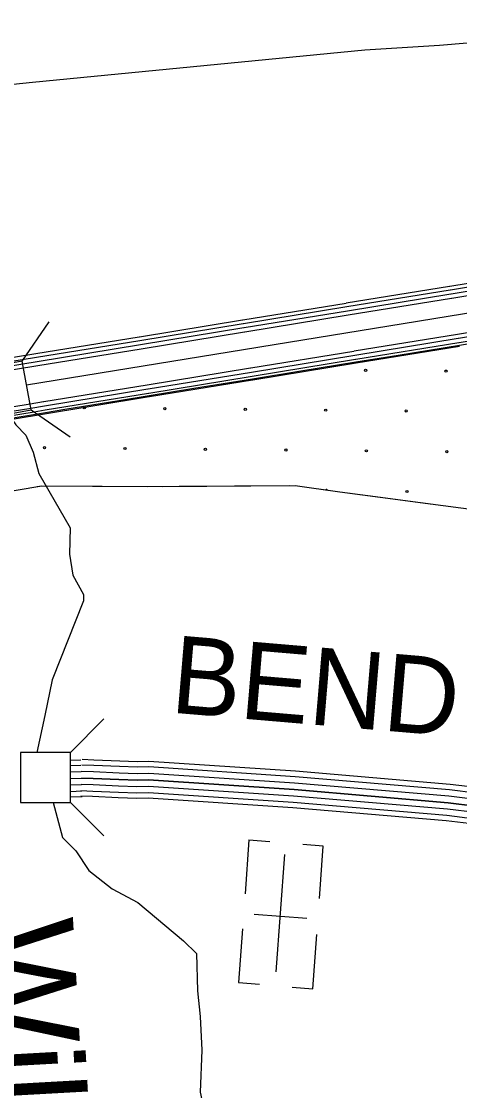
# Model space of a CAD drawing. Extents: x 1788175 to 1969470, y 584502 to 738744.
# Drawn here: x 1839858 to 1841952, y 669540 to 674646 of the extents above; entities that cross this region are included whole.
import ezdxf

# ---------------------------------------------------------------- set-up
doc = ezdxf.new("R2010")
doc.units = 0
for name, color, linetype in [('DESIGN - DRAINAGE - Bridges and Cross Drains Size Text', 7, 'Continuous'), ('DESIGN - EROSION CONTROL - Devices', 7, 'Continuous'), ('DESIGN - ROW - Right-of-Way and Easement Labels', 7, 'Continuous'), ('DESIGN - SCRATCH - User 1', 7, 'Continuous'), ('DESIGN - TRANSPORTATION - Text', 7, 'Continuous'), ('DESIGN - UTILITIES - Cable (Underground) with Text', 7, 'Continuous'), ('SURVEY - CENTERLINE - Preliminary', 7, 'Continuous'), ('SURVEY - DRAINAGE - Area Shapes', 7, 'Continuous'), ('SURVEY - DRAINAGE - Storm Sewer', 7, 'Continuous'), ('SURVEY - TRANSPORTATION - Roads', 7, 'Continuous'), ('SURVEY - VEGETATION - Features with Text', 7, 'Continuous')]:
    doc.layers.add(name, color=color, linetype=linetype)

msp = doc.modelspace()

# ---------------------------------------------------------------- linework, layer by layer
at = {"layer": 'DESIGN - EROSION CONTROL - Devices'}
for centre in [(1841502.5, 672979.7), (1841887, 672976), (1840158.4, 672800.5), (1840543, 672796.8), (1840927.5, 672793.1), (1841312.1, 672789.3), (1841696.6, 672785.6), (1839968, 672610.1), (1840352.6, 672606.4), (1840737.1, 672602.7), (1841121.7, 672598.9), (1841506.2, 672595.2), (1841890.8, 672591.5), (1841700.4, 672401.1)]:
    msp.add_circle(centre, 5.28, dxfattribs=at)
msp.add_arc((1841315.8, 672404.8), 5.28, 32.9211, 130.5017, dxfattribs=at)
at = {"layer": 'DESIGN - SCRATCH - User 1'}
for points in [[(1842111.6, 673125.3), (1841950.7, 673099.1), (1841657.6, 673051.3), (1841456.3, 673018.5), (1841193.4, 672975.6), (1840961.9, 672937.9), (1840681.9, 672892.3), (1840468.4, 672857.5), (1840324.2, 672834), (1840066, 672791.9), (1839973.1, 672776.7), (1839770.5, 672743.7)], [(1839643.7, 672558.1), (1839669.1, 672529.5), (1839680, 672501.1), (1839696.7, 672430.4), (1839708.3, 672386.7), (1839955.1, 672428.1), (1840532.1, 672425.3), (1841166.1, 672430.1), (1841379.8, 672399), (1842066.2, 672308.9), (1842492.8, 672240.7)]]:
    msp.add_lwpolyline(points, dxfattribs=at)
at = {"layer": 'DESIGN - TRANSPORTATION - Text'}
for points in [[(1839800, 672770), (1839802.1, 672760.2), (1839830.9, 672720.2), (1839878.4, 672669.7), (1839914.1, 672589.5), (1839940.6, 672486.3), (1840091.2, 672228.2), (1840087.6, 672102.1), (1840103.4, 672001.2), (1840154.2, 671908.5), (1840154, 671879.4)], [(1840154, 671879.4), (1840005.5, 671501.3), (1839969.3, 671331.8), (1839931.6, 671154.3)], [(1840009.7, 670916.7), (1840054.7, 670749.3), (1840117.9, 670684.5), (1840180.6, 670591.7), (1840291.4, 670504.3), (1840414.5, 670438.7), (1840632, 670255.9), (1840695.1, 670195.1), (1840698.9, 670016.9), (1840711.4, 669894.6), (1840719.3, 669732.4), (1840712.8, 669532.3), (1840727.9, 669460), (1840697.5, 669426.4), (1840648.6, 669348.9), (1840646.8, 669204.8), (1840633.4, 669088.8), (1840576.4, 669009.5), (1840517.6, 668934.1), (1840455.1, 668892.8), (1840386.3, 668819.6), (1840322.7, 668692.3), (1840277.2, 668566.7)]]:
    msp.add_lwpolyline(points, dxfattribs=at)
at = {"layer": 'DESIGN - UTILITIES - Cable (Underground) with Text'}
for p, q in [((1840945.1, 670737.4), (1840926.4, 670480)), ((1840945.3, 670737.4), (1841044.5, 670730.2)), ((1841300, 670707.6), (1841202.1, 670714.8)), ((1841281.9, 670456.8), (1841300.2, 670707.6)), ((1840969.5, 670382.7), (1841222.4, 670364.2)), ((1840914.2, 670312), (1840895.5, 670056)), ((1841250.6, 670026.2), (1841269.5, 670286.3)), ((1840895.5, 670056), (1840994.9, 670048.8)), ((1841151.2, 670033.4), (1841250, 670026.2))]:
    msp.add_line(p, q, dxfattribs=at)
msp.add_lwpolyline([(1841075, 670106.5), (1841115.9, 670668.1)], dxfattribs=at)
at = {"layer": 'SURVEY - CENTERLINE - Preliminary'}
for points in [[(1839882.3, 672910.3), (1842102.1, 673272.1), (1844644.7, 673694.2), (1846681.9, 674012.6), (1847884, 674206.8), (1848014.5, 674229.8)], [(1842397.8, 673461.6), (1842079.7, 673408.8), (1841904.8, 673380.3)], [(1842400.6, 673444.4), (1842082.5, 673391.6), (1841907.6, 673363.1)], [(1842403.9, 673424.6), (1842085.7, 673371.8), (1841910.8, 673343.3)], [(1842407.2, 673404.6), (1842089, 673351.8), (1841914.1, 673323.3)], [(1841903.9, 673380.2), (1841410.4, 673299.8)], [(1841906.7, 673362.9), (1841413.2, 673282.5)], [(1841409.5, 673299.6), (1840916, 673219.2)], [(1841910, 673343.2), (1841416.5, 673262.7)], [(1841913.2, 673323.2), (1841419.7, 673242.7)], [(1841412.3, 673282.3), (1840918.9, 673201.9)], [(1841415.6, 673262.6), (1840922.1, 673182.2)], [(1840915.1, 673219), (1840421.7, 673138.6)], [(1840918, 673201.8), (1840424.5, 673121.3)], [(1841418.8, 673242.6), (1840925.3, 673162.1)], [(1842435.8, 673232.6), (1842117.3, 673179.7), (1841942.2, 673151.1)], [(1842440, 673212.7), (1842120.6, 673159.7), (1841946.3, 673131.3)], [(1840921.2, 673182), (1840427.7, 673101.6)], [(1840924.4, 673162), (1840430.9, 673081.6)], [(1841941.3, 673151), (1841447.8, 673070.6)], [(1842443.3, 673193), (1842123.9, 673140), (1841949.5, 673111.5)], [(1840420.8, 673138.4), (1839927.3, 673058)], [(1840423.6, 673121.2), (1839930.1, 673040.7)], [(1840426.8, 673101.4), (1839933.3, 673021)], [(1841945.4, 673131.1), (1841451.9, 673050.7)], [(1841948.6, 673111.4), (1841455.2, 673031)], [(1841951.5, 673094.1), (1841458, 673013.7)], [(1839926.4, 673057.9), (1839594.5, 673003.8)], [(1840430, 673081.4), (1839936.6, 673001)], [(1841446.9, 673070.4), (1840953.4, 672990)], [(1841451, 673050.5), (1840957.5, 672970.1)], [(1839929.2, 673040.6), (1839615.3, 672989.5)], [(1839932.4, 673020.8), (1839629.4, 672971.5)], [(1839935.7, 673000.8), (1839633, 672951.5)], [(1840952.5, 672989.8), (1840459, 672909.4)], [(1841454.3, 673030.8), (1840960.8, 672950.4)], [(1841457.1, 673013.5), (1840963.6, 672933.1)], [(1840956.6, 672970), (1840463.2, 672889.5)], [(1840959.9, 672950.2), (1840466.4, 672869.8)], [(1840458.1, 672909.2), (1839964.6, 672828.8)], [(1840462.3, 672889.4), (1839968.8, 672808.9)], [(1840962.7, 672933), (1840469.2, 672852.5)], [(1840468.3, 672852.4), (1839939.9, 672766.3)], [(1840465.5, 672869.6), (1839972, 672789.2)], [(1839899.4, 672818.2), (1839470.2, 672748.2)], [(1839903.1, 672798.2), (1839474.4, 672728.4)], [(1839963.7, 672828.7), (1839899.4, 672818.2)], [(1839967.9, 672808.8), (1839903.1, 672798.2)], [(1839971.1, 672789.1), (1839919.1, 672780.6)], [(1839919.1, 672780.6), (1839477.6, 672708.6)], [(1839939.9, 672766.2), (1839480.4, 672691.4)]]:
    msp.add_lwpolyline(points, dxfattribs=at)
at = {"layer": 'SURVEY - DRAINAGE - Area Shapes'}
for points in [[(1846417, 675068.2), (1845391.5, 674907.3), (1844653.3, 674791.3), (1844412, 674751.5), (1844294.9, 674733), (1844172.3, 674723.9), (1844034.6, 674706.6), (1843648.3, 674682.2), (1841855.5, 674530.6), (1841498.6, 674508.5), (1839910.3, 674354.1)], [(1839910.3, 674354.1), (1839662.1, 674328.8)], [(1839910.3, 674354.1), (1839662.1, 674328.8)]]:
    msp.add_lwpolyline(points, dxfattribs=at)
at = {"layer": 'SURVEY - DRAINAGE - Storm Sewer'}
for p, q in [((1839861.2, 673024.3), (1839989.9, 673211.5)), ((1839904.4, 672790.7), (1840091.6, 672662)), ((1840091.8, 671154.3), (1840252.4, 671314.9)), ((1840091.7, 670916.7), (1840252.3, 670756.1))]:
    msp.add_line(p, q, dxfattribs=at)
for points in [[(1839670.8, 672747.4), (1839904.5, 672790.7), (1839861.2, 673024.3), (1839627.6, 672981)], [(1839854.2, 670916.7), (1840091.8, 670916.7), (1840091.8, 671154.3), (1839854.2, 671154.3)]]:
    msp.add_lwpolyline(points, close=True, dxfattribs=at)
at = {"layer": 'SURVEY - TRANSPORTATION - Roads'}
for points in [[(1840091.8, 671117.9), (1840141.7, 671119.6)], [(1843858.5, 670934.6), (1843053.3, 671063.3), (1842829.8, 671099.7), (1842761.7, 671100.8), (1842672.2, 671091.6), (1842564.3, 671074.4), (1842492.5, 671053), (1842422.1, 671052.4), (1842302.4, 671054.4), (1842228.1, 671044.4), (1842177.3, 671031.4), (1842131.7, 671014.5), (1842074.3, 670977.5), (1842042.7, 670961.7), (1842029.2, 670961.1), (1841903.6, 670976.7), (1841165.6, 671039.2), (1840466.8, 671085.5), (1840410.8, 671084), (1840326.6, 671087.3), (1840203.7, 671092.9), (1840146.6, 671094.9)], [(1843862.6, 670960), (1843057.4, 671088.6), (1842832.1, 671125.3), (1842760.6, 671126.5), (1842668.9, 671117.1), (1842558.6, 671099.5), (1842488.7, 671078.7), (1842422.2, 671078.1), (1842300.9, 671080.1), (1842223.2, 671069.7), (1842169.6, 671056), (1842120.2, 671037.7), (1842061.5, 670999.9), (1842036.1, 670987.1), (1842030.2, 670986.8), (1841906.3, 671002.3), (1841167.5, 671064.9), (1840467.3, 671111.2), (1840410.9, 671109.7), (1840327.7, 671113), (1840204.7, 671118.6), (1840147.5, 671120.6)], [(1840091.8, 671093.2), (1840142.5, 671094.9)], [(1840091.8, 671062.1), (1840143.5, 671063.9)], [(1843853.6, 670904), (1843048.4, 671032.7), (1842827, 671068.7), (1842763, 671069.8), (1842676.3, 671060.9), (1842571.2, 671044.1), (1842497.2, 671022), (1842422, 671021.4), (1842304.2, 671023.4), (1842234, 671013.9), (1842186.5, 671001.8), (1842145.7, 670986.6), (1842089.7, 670950.6), (1842050.7, 670931), (1842028, 670930), (1841900.4, 670945.9), (1841163.2, 671008.3), (1840466.2, 671054.5), (1840410.6, 671053), (1840325.3, 671056.3), (1840202.5, 671062), (1840145.6, 671063.9)], [(1840091.8, 671031.1), (1840144.6, 671032.9)], [(1840091.8, 671031.1), (1840144.6, 671032.9)], [(1840091.8, 671000.1), (1840145.6, 671001.9)], [(1843843.8, 670842.8), (1843038.5, 670971.4), (1842821.5, 671006.8), (1842765.7, 671007.7), (1842684.3, 670999.4), (1842585, 670983.5), (1842506.5, 670960.1), (1842421.8, 670959.4), (1842307.9, 670961.3), (1842245.9, 670952.9), (1842205, 670942.5), (1842173.6, 670930.8), (1842120.5, 670896.6), (1842066.7, 670869.7), (1842025.5, 670867.8), (1841893.9, 670884.2), (1841158.6, 670946.5), (1840465, 670992.4), (1840410.2, 670990.9), (1840322.6, 670994.4), (1840200, 671000), (1840143.5, 671001.9)], [(1840144.6, 671032.9), (1840201.2, 671031), (1840324, 671025.3), (1840410.4, 671021.9), (1840465.6, 671023.4), (1841160.9, 670977.4), (1841897.1, 670915.1), (1842026.7, 670898.9), (1842058.7, 670900.3), (1842105.1, 670923.6), (1842159.6, 670958.7), (1842195.8, 670972.1), (1842239.9, 670983.4), (1842306, 670992.3), (1842421.9, 670990.4), (1842501.8, 670991.1), (1842578.1, 671013.8), (1842680.3, 671030.1), (1842764.3, 671038.7), (1842824.3, 671037.7), (1843043.5, 671002), (1843848.7, 670873.4)], [(1843848.7, 670873.4), (1843043.5, 671002), (1842824.3, 671037.7), (1842764.3, 671038.7), (1842680.3, 671030.1), (1842578.1, 671013.8), (1842501.8, 670991.1), (1842421.9, 670990.4), (1842306, 670992.3), (1842239.9, 670983.4), (1842195.8, 670972.1), (1842159.6, 670958.7), (1842105.1, 670923.6), (1842058.7, 670900.3), (1842026.7, 670898.9), (1841897.1, 670915.1), (1841160.9, 670977.4), (1840465.6, 671023.4), (1840410.4, 671021.9), (1840324, 671025.3), (1840201.2, 671031), (1840144.6, 671032.9)], [(1840091.8, 670969.1), (1840146.6, 670970.9)], [(1843835, 670787.8), (1843029.7, 670916.4), (1842816.5, 670951.1), (1842768.1, 670951.9), (1842691.6, 670944.1), (1842597.4, 670929.1), (1842514.8, 670904.5), (1842421.5, 670903.7), (1842311.1, 670905.5), (1842256.5, 670898.1), (1842221.7, 670889.2), (1842198.6, 670880.7), (1842148.1, 670848.2), (1842081.1, 670814.6), (1842023.3, 670811.9), (1841888.1, 670828.8), (1841154.4, 670890.9), (1840463.9, 670936.7), (1840409.9, 670935.2), (1840320.3, 670938.7), (1840197.8, 670944.3), (1840141.7, 670946.2)], [(1843838.9, 670812.2), (1843033.6, 670940.8), (1842818.7, 670975.8), (1842767, 670976.7), (1842688.3, 670968.6), (1842591.9, 670953.2), (1842511.1, 670929.1), (1842421.6, 670928.4), (1842309.7, 670930.3), (1842251.8, 670922.4), (1842214.3, 670912.9), (1842187.5, 670902.9), (1842135.9, 670869.7), (1842074.8, 670839), (1842024.3, 670836.7), (1841890.7, 670853.4), (1841156.2, 670915.6), (1840464.4, 670961.4), (1840410, 670959.9), (1840321.3, 670963.4), (1840198.8, 670969), (1840142.5, 670970.9)], [(1840091.8, 670943.4), (1840147.5, 670945.2)]]:
    msp.add_lwpolyline(points, dxfattribs=at)
at = {"layer": 'SURVEY - VEGETATION - Features with Text'}
for points in [[(1839643.8, 672556.6), (1839669.1, 672529.5), (1839680, 672501.1), (1839696.7, 672430.4), (1839708.3, 672386.7), (1839955.1, 672428.1), (1840532.1, 672425.3), (1841166.1, 672430.1), (1841379.8, 672399), (1842066.2, 672308.9), (1842492.8, 672240.7)], [(1839933.9, 672424.5), (1839955.1, 672428.1), (1840197.6, 672426.9)], [(1840875.5, 672427.9), (1841139.5, 672429.9)], [(1840197.6, 672426.9), (1840461.5, 672425.6)], [(1840611.5, 672425.9), (1840875.5, 672427.9)], [(1841288.2, 672412.3), (1841379.8, 672399), (1841549.8, 672376.7)], [(1841549.8, 672376.7), (1841811.6, 672342.3)]]:
    msp.add_lwpolyline(points, dxfattribs=at)

# ---------------------------------------------------------------- texts
at = {"layer": 'DESIGN - DRAINAGE - Bridges and Cross Drains Size Text'}
msp.add_text('Wilson', height=475, rotation=273.181, dxfattribs=at).set_placement((1839629.5, 670346))
at = {"layer": 'DESIGN - ROW - Right-of-Way and Easement Labels'}
msp.add_text('BEND', height=370, rotation=355.1606, dxfattribs=at).set_placement((1840564.8, 671346))

doc.saveas('drawing.dxf')
